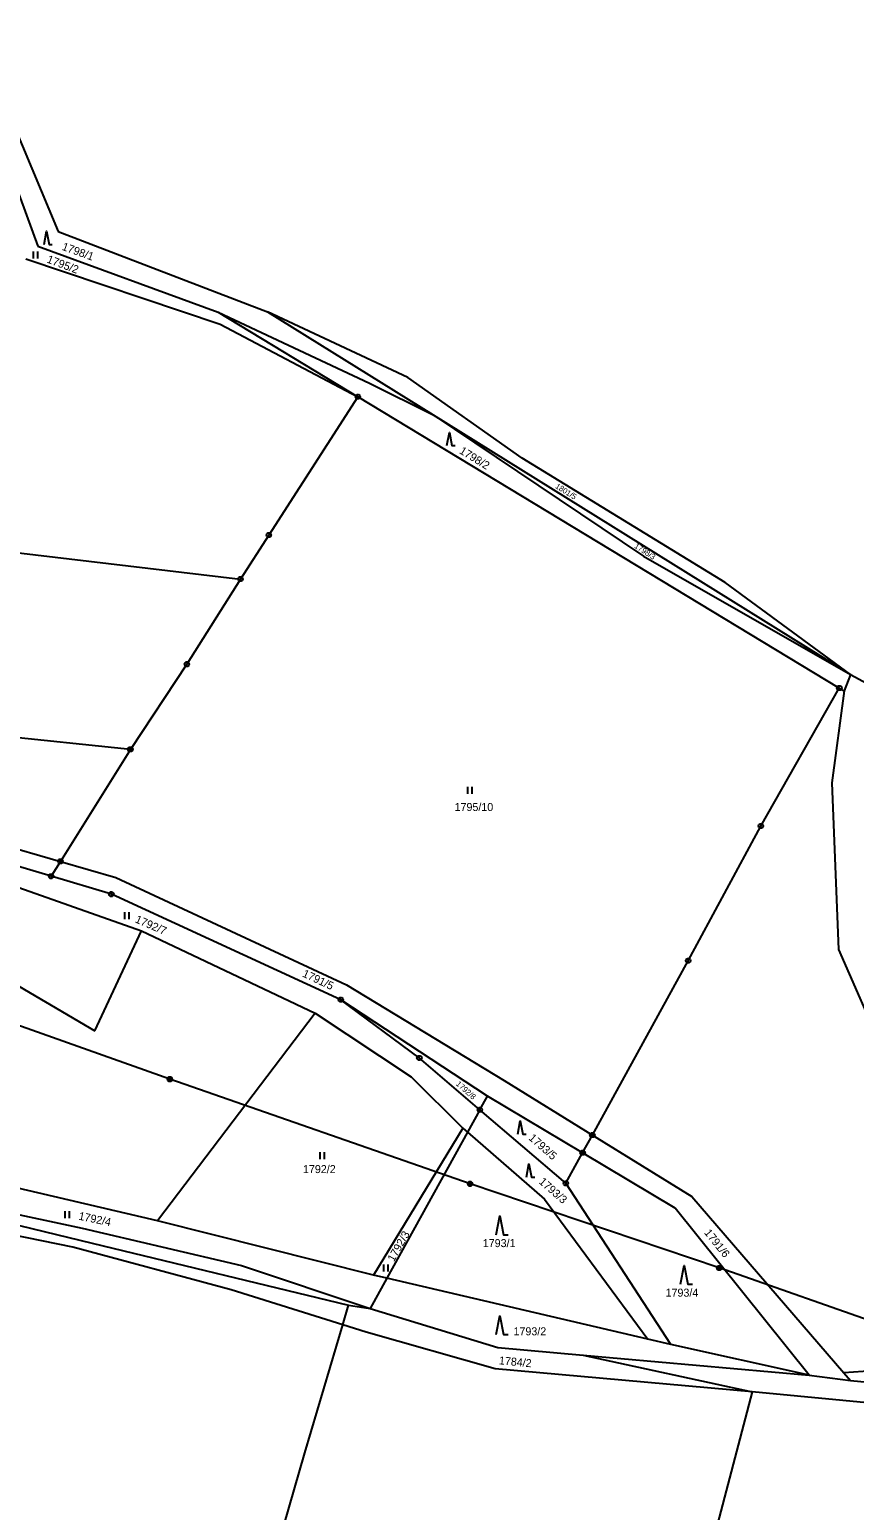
# Model space of a CAD drawing. Extents: x -609861 to -605046, y -1120287 to -1116307.
# Drawn here: x -608956.9 to -608781.7, y -1117954.9 to -1117640.3 of the extents above; entities that cross this region are included whole.
import ezdxf

# ---------------------------------------------------------------- set-up
doc = ezdxf.new("R2010")
doc.units = 0
for name, color, linetype in [('Vrstva 1', 7, 'Continuous'), ('Vrstva 2', 7, 'Continuous'), ('Vrstva 3', 7, 'Continuous'), ('Vrstva 6', 7, 'Continuous'), ('Vrstva 8', 7, 'Continuous')]:
    doc.layers.add(name, color=color, linetype=linetype)

msp = doc.modelspace()

# ---------------------------------------------------------------- linework, layer by layer
at = {"layer": 'Vrstva 1'}
for p, q in [((-608972.04, -1117640.31), (-608955.13, -1117686.31)), ((-608968.58, -1117640.77), (-608950.85, -1117683.2)), ((-608950.85, -1117683.2), (-608906.38, -1117700.24)), ((-608955.13, -1117686.31), (-608916.82, -1117700.34)), ((-608957.65, -1117689), (-608916.44, -1117702.91)), ((-608916.82, -1117700.34), (-608884.67, -1117715.43)), ((-608916.82, -1117700.34), (-608887.14, -1117718.3)), ((-608916.44, -1117702.91), (-608887.14, -1117718.3)), ((-608876.52, -1117714.24), (-608906.38, -1117700.24)), ((-608906.38, -1117700.24), (-608871.18, -1117722.14)), ((-608884.67, -1117715.43), (-608871.18, -1117722.14)), ((-608852.25, -1117731.33), (-608876.52, -1117714.24)), ((-608887.14, -1117718.3), (-608906.08, -1117747.7)), ((-608784.89, -1117780.17), (-608887.14, -1117718.3)), ((-608871.18, -1117722.14), (-608826.49, -1117752.19)), ((-608871.18, -1117722.14), (-608782.49, -1117777.32)), ((-608809.12, -1117757.74), (-608852.25, -1117731.33)), ((-609096.9, -1117735.12), (-608912.09, -1117757.04)), ((-608906.08, -1117747.7), (-608912.09, -1117757.04)), ((-608826.49, -1117752.19), (-608782.49, -1117777.32)), ((-608912.09, -1117757.04), (-608923.46, -1117775.12)), ((-608782.49, -1117777.32), (-608809.12, -1117757.74)), ((-608935.48, -1117793.2), (-609111.07, -1117774.96)), ((-608923.46, -1117775.12), (-608935.48, -1117793.2)), ((-608782.49, -1117777.32), (-608783.89, -1117780.77)), ((-608782.49, -1117777.32), (-608778.96, -1117779.21)), ((-608801.55, -1117809.49), (-608784.89, -1117780.17)), ((-608783.89, -1117780.77), (-608786.45, -1117800.32)), ((-608784.89, -1117780.17), (-608783.89, -1117780.77)), ((-608935.48, -1117793.2), (-608950.34, -1117816.99)), ((-608786.45, -1117800.32), (-608785.08, -1117835.7)), ((-608817, -1117838.1), (-608801.55, -1117809.49)), ((-608964.62, -1117812.86), (-608950.34, -1117816.99)), ((-608952.32, -1117820.16), (-608965.16, -1117816.33)), ((-608950.34, -1117816.99), (-608952.32, -1117820.16)), ((-608950.34, -1117816.99), (-608938.54, -1117820.4)), ((-608966.39, -1117820.02), (-608933.12, -1117831.74)), ((-608938.54, -1117820.4), (-608889.58, -1117843.24)), ((-608943, -1117853), (-608933.12, -1117831.74)), ((-608933.12, -1117831.74), (-608896.2, -1117849.22)), ((-608978.2, -1117832.33), (-608943, -1117853)), ((-608837.35, -1117875.14), (-608817, -1117838.1)), ((-608785.08, -1117835.7), (-608775.53, -1117857.49)), ((-608889.58, -1117843.24), (-608856.07, -1117863.57)), ((-608874.1, -1117858.76), (-608890.78, -1117846.39)), ((-608859.6, -1117866.84), (-608890.78, -1117846.39)), ((-608896.2, -1117849.22), (-608929.69, -1117893.32)), ((-608896.2, -1117849.22), (-608875.81, -1117862.73)), ((-608861.22, -1117869.77), (-608874.1, -1117858.76)), ((-608875.81, -1117862.73), (-608864.87, -1117873.66)), ((-608856.07, -1117863.57), (-608837.35, -1117875.14)), ((-608861.22, -1117869.77), (-608863.86, -1117874.54)), ((-608861.22, -1117869.77), (-608859.6, -1117866.84)), ((-608842.97, -1117885.38), (-608861.22, -1117869.77)), ((-608839.41, -1117878.9), (-608859.6, -1117866.84)), ((-608864.87, -1117873.66), (-608883.83, -1117904.89)), ((-608863.86, -1117874.54), (-608881, -1117905.55)), ((-608864.87, -1117873.66), (-608863.86, -1117874.54)), ((-608863.86, -1117874.54), (-608847.48, -1117888.76)), ((-608839.41, -1117878.9), (-608837.35, -1117875.14)), ((-608837.35, -1117875.14), (-608816.19, -1117888.21)), ((-608929.69, -1117893.32), (-608992.15, -1117878.82)), ((-608842.97, -1117885.38), (-608839.41, -1117878.9)), ((-608819.76, -1117890.63), (-608839.41, -1117878.9)), ((-608997.03, -1117884), (-608945.75, -1117894.9)), ((-608820.67, -1117919.65), (-608842.97, -1117885.38)), ((-608988.85, -1117887.16), (-608943.56, -1117898.09)), ((-608816.19, -1117888.21), (-608783.92, -1117925.65)), ((-608947.67, -1117898.92), (-608996.76, -1117889.1)), ((-608847.48, -1117888.76), (-608825.57, -1117918.51)), ((-608791.28, -1117926.11), (-608819.76, -1117890.63)), ((-608945.75, -1117894.9), (-608911.89, -1117902.85)), ((-608883.83, -1117904.89), (-608929.69, -1117893.32)), ((-608943.56, -1117898.09), (-608889.12, -1117911.26)), ((-608914.08, -1117907.98), (-608947.67, -1117898.92)), ((-608911.89, -1117902.85), (-608884.56, -1117912)), ((-608881, -1117905.55), (-608884.56, -1117912)), ((-608881, -1117905.55), (-608883.83, -1117904.89)), ((-608825.57, -1117918.51), (-608881, -1117905.55)), ((-608890.36, -1117915.43), (-608914.08, -1117907.98)), ((-608890.36, -1117915.43), (-608889.12, -1117911.26)), ((-608889.12, -1117911.26), (-608884.56, -1117912)), ((-608884.56, -1117912), (-608857.46, -1117920.27)), ((-608898.4, -1117942.61), (-608890.36, -1117915.43)), ((-608885.4, -1117916.99), (-608890.36, -1117915.43)), ((-608858, -1117924.82), (-608885.4, -1117916.99)), ((-608820.67, -1117919.65), (-608825.57, -1117918.51)), ((-608791.28, -1117926.11), (-608820.67, -1117919.65)), ((-608857.46, -1117920.27), (-608839.3, -1117921.87)), ((-608839.3, -1117921.87), (-608803.42, -1117929.7)), ((-608839.3, -1117921.87), (-608791.28, -1117926.11)), ((-608803.42, -1117929.7), (-608858, -1117924.82)), ((-608791.28, -1117926.11), (-608782.54, -1117927.25)), ((-608775.69, -1117925.08), (-608783.92, -1117925.65)), ((-608783.92, -1117925.65), (-608782.54, -1117927.25)), ((-608782.54, -1117927.25), (-608760.3, -1117929.51)), ((-608803.42, -1117929.7), (-608818.94, -1117988.87)), ((-608760.59, -1117933.81), (-608803.42, -1117929.7)), ((-608949.76, -1118120.16), (-608898.4, -1117942.61))]:
    msp.add_line(p, q, dxfattribs=at)
msp.add_lwpolyline([(-608890.78, -1117846.39), (-608939.52, -1117823.98), (-608952.32, -1117820.16)], dxfattribs=at)
at = {"layer": 'Vrstva 3'}
for p, q in [((-608956.11, -1117687.45), (-608956.11, -1117688.95)), ((-608955.11, -1117688.95), (-608955.11, -1117687.45)), ((-608863.85, -1117801.14), (-608863.85, -1117802.64)), ((-608862.85, -1117802.64), (-608862.85, -1117801.14)), ((-608936.7, -1117827.76), (-608936.7, -1117829.26)), ((-608935.7, -1117829.26), (-608935.7, -1117827.76)), ((-608895.22, -1117878.78), (-608895.22, -1117880.28)), ((-608894.22, -1117880.28), (-608894.22, -1117878.78)), ((-608949.4, -1117891.32), (-608949.4, -1117892.82)), ((-608948.4, -1117892.82), (-608948.4, -1117891.32)), ((-608881.69, -1117902.61), (-608881.69, -1117904.11)), ((-608880.69, -1117904.11), (-608880.69, -1117902.61))]:
    msp.add_line(p, q, dxfattribs=at)
for points in [[(-608953.805, -1117685.94), (-608953.28, -1117683.14), (-608952.755, -1117685.94), (-608952.055, -1117685.94)], [(-608868.235, -1117728.68), (-608867.71, -1117725.88), (-608867.185, -1117728.68), (-608866.485, -1117728.68)], [(-608853.175, -1117874.92), (-608852.65, -1117872.12), (-608852.125, -1117874.92), (-608851.425, -1117874.92)], [(-608851.335, -1117884.06), (-608850.81, -1117881.26), (-608850.285, -1117884.06), (-608849.585, -1117884.06)], [(-608857.75, -1117896.3), (-608857, -1117892.3), (-608856.25, -1117896.3), (-608855.25, -1117896.3)], [(-608818.59, -1117906.83), (-608817.84, -1117902.83), (-608817.09, -1117906.83), (-608816.09, -1117906.83)], [(-608857.75, -1117917.52), (-608857, -1117913.52), (-608856.25, -1117917.52), (-608855.25, -1117917.52)]]:
    msp.add_lwpolyline(points, dxfattribs=at)
at = {"layer": 'Vrstva 6'}
for p, q in [((-608927.09, -1117863.26), (-608995.72, -1117838.98)), ((-608863.33, -1117885.5), (-608927.09, -1117863.26)), ((-608810.42, -1117903.37), (-608863.33, -1117885.5)), ((-608744.46, -1117926.51), (-608810.42, -1117903.37))]:
    msp.add_line(p, q, dxfattribs=at)
for points in [[(-608927.24, -1117862.78), (-608926.93, -1117862.78), (-608926.68, -1117862.96), (-608926.58, -1117863.25), (-608926.68, -1117863.54), (-608926.93, -1117863.72), (-608927.24, -1117863.72), (-608927.49, -1117863.54), (-608927.59, -1117863.25), (-608927.49, -1117862.96), (-608927.24, -1117862.78), (-608927.21, -1117862.82), (-608926.97, -1117862.82), (-608926.81, -1117862.9), (-608927.37, -1117862.9), (-608927.45, -1117862.98), (-608926.73, -1117862.98), (-608926.73, -1117863.06), (-608927.45, -1117863.06), (-608927.49, -1117863.14), (-608926.69, -1117863.14), (-608926.65, -1117863.22), (-608927.53, -1117863.22), (-608927.53, -1117863.3), (-608926.65, -1117863.3), (-608926.68, -1117863.38), (-608927.49, -1117863.38), (-608927.48, -1117863.46), (-608926.67, -1117863.46), (-608926.72, -1117863.54), (-608927.44, -1117863.54), (-608927.36, -1117863.62), (-608926.8, -1117863.62), (-608926.91, -1117863.7), (-608927.25, -1117863.7)], [(-608863.48, -1117885.02), (-608863.17, -1117885.02), (-608862.92, -1117885.2), (-608862.82, -1117885.49), (-608862.92, -1117885.78), (-608863.17, -1117885.96), (-608863.48, -1117885.96), (-608863.73, -1117885.78), (-608863.83, -1117885.49), (-608863.73, -1117885.2), (-608863.48, -1117885.02), (-608863.45, -1117885.06), (-608863.21, -1117885.06), (-608863.05, -1117885.14), (-608863.61, -1117885.14), (-608863.69, -1117885.22), (-608862.97, -1117885.22), (-608862.97, -1117885.3), (-608863.69, -1117885.3), (-608863.73, -1117885.38), (-608862.93, -1117885.38), (-608862.89, -1117885.46), (-608863.77, -1117885.46), (-608863.77, -1117885.54), (-608862.89, -1117885.54), (-608862.92, -1117885.62), (-608863.73, -1117885.62), (-608863.72, -1117885.7), (-608862.91, -1117885.7), (-608862.96, -1117885.78), (-608863.68, -1117885.78), (-608863.6, -1117885.86), (-608863.04, -1117885.86), (-608863.15, -1117885.94), (-608863.49, -1117885.94)], [(-608810.57, -1117902.89), (-608810.26, -1117902.89), (-608810.01, -1117903.07), (-608809.91, -1117903.36), (-608810.01, -1117903.65), (-608810.26, -1117903.83), (-608810.57, -1117903.83), (-608810.82, -1117903.65), (-608810.92, -1117903.36), (-608810.82, -1117903.07), (-608810.57, -1117902.89), (-608810.54, -1117902.93), (-608810.3, -1117902.93), (-608810.14, -1117903.01), (-608810.7, -1117903.01), (-608810.78, -1117903.09), (-608810.06, -1117903.09), (-608810.06, -1117903.17), (-608810.78, -1117903.17), (-608810.82, -1117903.25), (-608810.02, -1117903.25), (-608809.98, -1117903.33), (-608810.86, -1117903.33), (-608810.86, -1117903.41), (-608809.98, -1117903.41), (-608810.01, -1117903.49), (-608810.82, -1117903.49), (-608810.81, -1117903.57), (-608810, -1117903.57), (-608810.05, -1117903.65), (-608810.77, -1117903.65), (-608810.69, -1117903.73), (-608810.13, -1117903.73), (-608810.24, -1117903.81), (-608810.58, -1117903.81)]]:
    msp.add_lwpolyline(points, dxfattribs=at)
at = {"layer": 'Vrstva 8'}
for p, q in [((-608887.26, -1117718.3), (-608887.02, -1117718.3)), ((-608906.2, -1117747.7), (-608905.96, -1117747.7)), ((-608912.21, -1117757.04), (-608911.97, -1117757.04)), ((-608923.58, -1117775.12), (-608923.34, -1117775.12)), ((-608785.01, -1117780.17), (-608784.77, -1117780.17)), ((-608935.6, -1117793.2), (-608935.36, -1117793.2)), ((-608801.67, -1117809.49), (-608801.43, -1117809.49)), ((-608950.46, -1117816.99), (-608950.22, -1117816.99)), ((-608952.44, -1117820.16), (-608952.2, -1117820.16)), ((-608939.64, -1117823.98), (-608939.4, -1117823.98)), ((-608817.12, -1117838.1), (-608816.88, -1117838.1)), ((-608890.9, -1117846.39), (-608890.66, -1117846.39)), ((-608874.22, -1117858.76), (-608873.98, -1117858.76)), ((-608861.34, -1117869.77), (-608861.1, -1117869.77)), ((-608837.47, -1117875.14), (-608837.23, -1117875.14)), ((-608839.53, -1117878.9), (-608839.29, -1117878.9)), ((-608843.09, -1117885.38), (-608842.85, -1117885.38))]:
    msp.add_line(p, q, dxfattribs=at)
for points in [[(-608886.99, -1117717.82), (-608886.74, -1117718), (-608886.64, -1117718.29), (-608886.74, -1117718.58), (-608886.99, -1117718.76), (-608887.3, -1117718.76), (-608887.55, -1117718.58), (-608887.65, -1117718.29), (-608887.55, -1117718), (-608887.3, -1117717.82)], [(-608905.93, -1117747.22), (-608905.68, -1117747.4), (-608905.58, -1117747.69), (-608905.68, -1117747.98), (-608905.93, -1117748.16), (-608906.24, -1117748.16), (-608906.49, -1117747.98), (-608906.59, -1117747.69), (-608906.49, -1117747.4), (-608906.24, -1117747.22)], [(-608911.94, -1117756.56), (-608911.69, -1117756.74), (-608911.59, -1117757.03), (-608911.69, -1117757.32), (-608911.94, -1117757.5), (-608912.25, -1117757.5), (-608912.5, -1117757.32), (-608912.6, -1117757.03), (-608912.5, -1117756.74), (-608912.25, -1117756.56)], [(-608923.31, -1117774.64), (-608923.06, -1117774.82), (-608922.96, -1117775.11), (-608923.06, -1117775.4), (-608923.31, -1117775.58), (-608923.62, -1117775.58), (-608923.87, -1117775.4), (-608923.97, -1117775.11), (-608923.87, -1117774.82), (-608923.62, -1117774.64)], [(-608784.74, -1117779.69), (-608784.49, -1117779.87), (-608784.39, -1117780.16), (-608784.49, -1117780.45), (-608784.74, -1117780.63), (-608785.05, -1117780.63), (-608785.3, -1117780.45), (-608785.4, -1117780.16), (-608785.3, -1117779.87), (-608785.05, -1117779.69)], [(-608935.33, -1117792.72), (-608935.08, -1117792.9), (-608934.98, -1117793.19), (-608935.08, -1117793.48), (-608935.33, -1117793.66), (-608935.64, -1117793.66), (-608935.89, -1117793.48), (-608935.99, -1117793.19), (-608935.89, -1117792.9), (-608935.64, -1117792.72)], [(-608801.4, -1117809.01), (-608801.15, -1117809.19), (-608801.05, -1117809.48), (-608801.15, -1117809.77), (-608801.4, -1117809.95), (-608801.71, -1117809.95), (-608801.96, -1117809.77), (-608802.06, -1117809.48), (-608801.96, -1117809.19), (-608801.71, -1117809.01)], [(-608950.19, -1117816.51), (-608949.94, -1117816.69), (-608949.84, -1117816.98), (-608949.94, -1117817.27), (-608950.19, -1117817.45), (-608950.5, -1117817.45), (-608950.75, -1117817.27), (-608950.85, -1117816.98), (-608950.75, -1117816.69), (-608950.5, -1117816.51)], [(-608952.17, -1117819.68), (-608951.92, -1117819.86), (-608951.82, -1117820.15), (-608951.92, -1117820.44), (-608952.17, -1117820.62), (-608952.48, -1117820.62), (-608952.73, -1117820.44), (-608952.83, -1117820.15), (-608952.73, -1117819.86), (-608952.48, -1117819.68)], [(-608939.37, -1117823.5), (-608939.12, -1117823.68), (-608939.02, -1117823.97), (-608939.12, -1117824.26), (-608939.37, -1117824.44), (-608939.68, -1117824.44), (-608939.93, -1117824.26), (-608940.03, -1117823.97), (-608939.93, -1117823.68), (-608939.68, -1117823.5)], [(-608816.85, -1117837.62), (-608816.6, -1117837.8), (-608816.5, -1117838.09), (-608816.6, -1117838.38), (-608816.85, -1117838.56), (-608817.16, -1117838.56), (-608817.41, -1117838.38), (-608817.51, -1117838.09), (-608817.41, -1117837.8), (-608817.16, -1117837.62)], [(-608890.63, -1117845.91), (-608890.38, -1117846.09), (-608890.28, -1117846.38), (-608890.38, -1117846.67), (-608890.63, -1117846.85), (-608890.94, -1117846.85), (-608891.19, -1117846.67), (-608891.29, -1117846.38), (-608891.19, -1117846.09), (-608890.94, -1117845.91)], [(-608873.95, -1117858.28), (-608873.7, -1117858.46), (-608873.6, -1117858.75), (-608873.7, -1117859.04), (-608873.95, -1117859.22), (-608874.26, -1117859.22), (-608874.51, -1117859.04), (-608874.61, -1117858.75), (-608874.51, -1117858.46), (-608874.26, -1117858.28)], [(-608861.07, -1117869.29), (-608860.82, -1117869.47), (-608860.72, -1117869.76), (-608860.82, -1117870.05), (-608861.07, -1117870.23), (-608861.38, -1117870.23), (-608861.63, -1117870.05), (-608861.73, -1117869.76), (-608861.63, -1117869.47), (-608861.38, -1117869.29)], [(-608837.2, -1117874.66), (-608836.95, -1117874.84), (-608836.85, -1117875.13), (-608836.95, -1117875.42), (-608837.2, -1117875.6), (-608837.51, -1117875.6), (-608837.76, -1117875.42), (-608837.86, -1117875.13), (-608837.76, -1117874.84), (-608837.51, -1117874.66)], [(-608839.26, -1117878.42), (-608839.01, -1117878.6), (-608838.91, -1117878.89), (-608839.01, -1117879.18), (-608839.26, -1117879.36), (-608839.57, -1117879.36), (-608839.82, -1117879.18), (-608839.92, -1117878.89), (-608839.82, -1117878.6), (-608839.57, -1117878.42)], [(-608842.82, -1117884.9), (-608842.57, -1117885.08), (-608842.47, -1117885.37), (-608842.57, -1117885.66), (-608842.82, -1117885.84), (-608843.13, -1117885.84), (-608843.38, -1117885.66), (-608843.48, -1117885.37), (-608843.38, -1117885.08), (-608843.13, -1117884.9)]]:
    msp.add_lwpolyline(points, close=True, dxfattribs=at)

# ---------------------------------------------------------------- texts
at = {"layer": 'Vrstva 2'}
for s, height, rotation, p in [('1798/1', 1.7, 340.22234, (-608950.15, -1117687.063)), ('1795/2', 1.7, 339.30561, (-608953.363, -1117689.739)), ('1798/2', 1.7, 328.4767, (-608865.755, -1117730.215)), ('1801/5', 1.2, 327.61727, (-608845.346, -1117737.588)), ('1798/3', 1.2, 326.70054, (-608828.548, -1117750.292)), ('1792/7', 1.7, 336.61271, (-608934.62, -1117829.906)), ('1791/5', 1.7, 334.77924, (-608899.095, -1117841.407)), ('1792/8', 1.2, 318.62183, (-608866.422, -1117864.433)), ('1793/5', 1.7, 318.62183, (-608851.015, -1117875.96)), ('1793/3', 1.7, 318.62183, (-608848.845, -1117885.25)), ('1792/4', 1.7, 348.30104, (-608946.585, -1117893.09)), ('1792/3', 1.7, 60.27516, (-608879.505, -1117902.179)), ('1791/6', 1.7, 308.70966, (-608813.694, -1117895.916)), ('1784/2', 1.7, 354.60358, (-608857.249, -1117923.817))]:
    msp.add_text(s, height=height, rotation=rotation, dxfattribs=at).set_placement(p)
for s, p in [('1795/10', (-608866.617, -1117806.3)), ('1792/2', (-608898.817, -1117883.21)), ('1793/1', (-608860.627, -1117898.93)), ('1793/4', (-608821.797, -1117909.46)), ('1793/2', (-608854.097, -1117917.67))]:
    msp.add_text(s, height=1.7, dxfattribs=at).set_placement(p)

doc.saveas('drawing.dxf')
